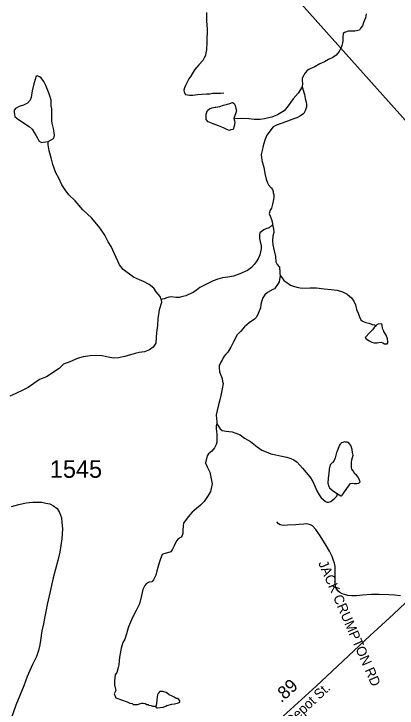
# Model space of a CAD drawing. Extents: x 1950930 to 2061844, y 904556 to 1017002.
# Drawn here: x 2018935 to 2022647, y 963031 to 969753 of the extents above; entities that cross this region are included whole.
import ezdxf

# ---------------------------------------------------------------- set-up
doc = ezdxf.new("R2010")
doc.units = 0
for name, color, linetype in [('Exist Hydrographic Creek Single Shore', 7, 'Continuous'), ('Exist Hydrographic Misc Water Feature', 7, 'Continuous'), ('Exist Road Non-System Type 51', 7, 'Continuous'), ('Exist Road Non-System Type 51 Label', 7, 'Continuous'), ('Exist Road Primary US Structure Standard Bridge CELL', 7, 'Continuous'), ('Exist Road Secondary Type 51 Attributed', 7, 'Continuous'), ('Exist Road Secondary Type 51 Label', 7, 'Continuous'), ('Exist Road Secondary Type 51 Number Label', 7, 'Continuous'), ('Exist Utilities Electrical Transmission Line', 7, 'Continuous')]:
    doc.layers.add(name, color=color, linetype=linetype)

msp = doc.modelspace()

# ---------------------------------------------------------------- linework, layer by layer
at = {"layer": 'Exist Hydrographic Creek Single Shore'}
for points in [[(2022347.2, 969754.3), (2022339.1, 969714.4), (2022321.1, 969670.2), (2022311.3, 969638.2), (2022293.4, 969614.3), (2022281.2, 969594.2), (2022237.4, 969586.3), (2022213.4, 969586.1), (2022173.3, 969584.3), (2022157.1, 969578.1), (2022137.4, 969574.2), (2022125.3, 969562), (2022121.3, 969526), (2022121.2, 969490.2), (2022117.2, 969474.2), (2022111.4, 969446.1), (2022105.4, 969426.2), (2022085.3, 969390.2), (2022055.3, 969354.1), (2022025.3, 969330.1), (2021981.6, 969310), (2021943.4, 969288.2), (2021897.3, 969268.1), (2021843.5, 969236.1), (2021811.4, 969223.9), (2021791.5, 969213.8), (2021775.6, 969204), (2021759.4, 969184), (2021749.6, 969171.7), (2021739.4, 969153.9), (2021727.4, 969129.9), (2021727.5, 969117.7), (2021727.6, 969105.9), (2021729.6, 969078), (2021727.7, 969045.8)], [(2021727.7, 969045.8), (2021749.5, 968973.8), (2021755.5, 968934), (2021765.6, 968898), (2021769.8, 968877.9), (2021767.7, 968854), (2021757.6, 968813.8), (2021743.7, 968789.9), (2021709.7, 968765.9), (2021673.9, 968745.7), (2021625.6, 968729.6), (2021567.7, 968707.8), (2021477.8, 968675.6), (2021446, 968659.5), (2021385.9, 968579.7), (2021365.9, 968531.5), (2021349.9, 968475.8), (2021339.8, 968431.7), (2021329.8, 968391.5), (2021332.1, 968359.6), (2021338.2, 968319.5), (2021356.1, 968267.6), (2021366, 968207.6), (2021380, 968151.5), (2021390, 968115.6), (2021402.1, 968097.6), (2021426.1, 968067.6), (2021440.2, 968051.5), (2021446.1, 968031.7), (2021446.1, 968019.6), (2021454.3, 967999.7), (2021454.1, 967975.7), (2021448.1, 967955.5), (2021438.3, 967911.7), (2021430.3, 967871.5), (2021418.4, 967851.4), (2021408.2, 967821.5), (2021412.3, 967811.5), (2021420.3, 967787.7), (2021430.3, 967763.6), (2021436.4, 967739.5), (2021440.5, 967715.5), (2021440.4, 967711.5)], [(2021440.4, 967711.5), (2021406.3, 967681.7), (2021374.3, 967671.5), (2021354.4, 967663.4), (2021316.3, 967631.4), (2021312.6, 967609.5), (2021314.6, 967579.6), (2021320.5, 967547.6), (2021328.5, 967507.4), (2021330.6, 967479.5), (2021318.5, 967419.3), (2021302.6, 967381.6), (2021282.7, 967353.5), (2021262.7, 967325.3), (2021236.6, 967297.3), (2021198.6, 967269.6), (2021122.7, 967235.4), (2021060.6, 967213.3), (2021008.5, 967205.2), (2020956.5, 967197.1), (2020910.7, 967185.3), (2020866.7, 967169.1), (2020814.6, 967143.3), (2020780.8, 967127.3), (2020734.7, 967102.9), (2020702.7, 967079), (2020670.7, 967055), (2020620.6, 967031.1), (2020600.8, 967023), (2020572.7, 967015.1), (2020534.8, 967007), (2020502.7, 967007), (2020462.7, 967013.1), (2020434.8, 967011), (2020426.8, 967006.9), (2020412.7, 967003), (2020392.8, 966994.8), (2020372.7, 966989), (2020360.8, 966987)], [(2021440.4, 967711.5), (2021450.5, 967675.5), (2021452.3, 967635.5), (2021444.3, 967599.5), (2021440.5, 967559.6), (2021444.5, 967515.5), (2021456.5, 967459.5), (2021468.5, 967403.4), (2021470.7, 967351.5), (2021486.6, 967327.6), (2021508.7, 967299.6), (2021506.7, 967283.5), (2021510.6, 967267.7), (2021510.5, 967247.7), (2021510.6, 967235.5), (2021514.5, 967219.7)], [(2021514.5, 967219.7), (2021502.8, 967159.5), (2021494.9, 967141.7), (2021458.7, 967091.5), (2021442.8, 967083.7), (2021390.7, 967055.5), (2021366.9, 967031.4), (2021347, 967003.6), (2021334.9, 966975.3), (2021326.9, 966937.4), (2021324.9, 966905.6), (2021300.8, 966851.3), (2021285, 966817.5), (2021264.9, 966797.6), (2021213, 966761.2), (2021169.2, 966721.4), (2021132.9, 966681.2), (2021099, 966645.5), (2021061.1, 966577.3), (2021037.1, 966525.3), (2021007.2, 966477.4), (2020989.1, 966457.1), (2020971.3, 966437.1), (2020963.1, 966421.2), (2020951.2, 966401.1), (2020939.3, 966381.3), (2020933.4, 966365), (2020923.3, 966353.1), (2020923.3, 966325.2), (2020927.1, 966287), (2020939.2, 966253.3), (2020951.4, 966221.2), (2020955.4, 966193.3), (2020961.2, 966173.1), (2020951.3, 966121.1), (2020939.5, 966059), (2020927.5, 966003.2), (2020913.3, 965953.2), (2020903.6, 965911.1), (2020893.6, 965870.9), (2020897.7, 965831.2), (2020899.5, 965807.2), (2020901.6, 965783.2)], [(2020360.8, 966987), (2020364.8, 966959), (2020340.7, 966888.9), (2020329, 966800.9), (2020327.1, 966736.9), (2020317.1, 966668.9), (2020313.2, 966620.7), (2020311, 966564.7), (2020297.2, 966544.9), (2020283, 966524.9), (2020247, 966500.7), (2020199, 966480.7), (2020149, 966472.8), (2020109.1, 966464.8), (2020063.2, 966452.6), (2020011, 966436.6), (2019947.1, 966422.6), (2019899.1, 966418.6), (2019847.2, 966430.5), (2019791, 966442.5), (2019739.2, 966446.6), (2019675.1, 966442.3), (2019607, 966432.2), (2019559.1, 966418.5), (2019477, 966384.4), (2019415.1, 966360.1), (2019375.3, 966320.2), (2019251.2, 966240.1), (2019183.3, 966211.9), (2019075.1, 966136.1), (2019023.4, 966109.9), (2018953.4, 966075.9), (2018897.1, 966051.8)], [(2020901.6, 965783.2), (2020893.6, 965763), (2020893.7, 965735.1), (2020901.5, 965683.1), (2020901.5, 965651.2), (2020899.6, 965607), (2020893.8, 965583.1), (2020879.7, 965550.9), (2020853.8, 965519), (2020819.8, 965493.1), (2020807.6, 965475), (2020791.7, 965407), (2020808, 965367), (2020831.8, 965315), (2020844, 965267.1), (2020855.8, 965202.9), (2020840.1, 965127.1), (2020816, 965088.9), (2020778, 965030.9), (2020742.2, 964994.9), (2020704.1, 964962.9), (2020662, 964927), (2020638.2, 964902.9), (2020612.2, 964869), (2020578.1, 964820.8), (2020574.3, 964796.9), (2020570.1, 964753), (2020570.1, 964720.8), (2020566.1, 964700.9), (2020556.2, 964684.7), (2020526.1, 964670.9), (2020514.2, 964652.7), (2020496.2, 964624.9), (2020486.2, 964600.8), (2020472.4, 964568.6), (2020456.2, 964544.7), (2020424.4, 964532.9), (2020388.2, 964524.7), (2020372.3, 964516.5), (2020356.3, 964476.8), (2020344.2, 964446.6), (2020328.3, 964392.7), (2020320.5, 964360.7), (2020310.3, 964316.7), (2020288.4, 964272.5), (2020272.6, 964252.5), (2020244.3, 964250.7), (2020220.4, 964236.5), (2020202.6, 964218.5), (2020184.4, 964178.5), (2020172.4, 964122.6), (2020152.7, 964040.6), (2020118.5, 963974.4), (2020082.6, 963906.6), (2020046.7, 963818.4), (2020024.9, 963750.6), (2020008.7, 963698.4), (2019990.7, 963666.3), (2019972.8, 963610.5), (2019966.8, 963574.2), (2019956.9, 963524.2), (2019953, 963448.5), (2019944.9, 963422.4), (2019931.1, 963374.4), (2019916.9, 963354.4), (2019911.1, 963294.5), (2019909, 963254.5), (2019921, 963202.4), (2019907.2, 963170.2), (2019923.1, 963130.4), (2019977.2, 963110.3), (2020033.2, 963090.4), (2020059.2, 963078.4), (2020079.2, 963074.4), (2020091.1, 963066.6), (2020111.2, 963066.5), (2020131.2, 963066.4), (2020151.3, 963070.6), (2020175.1, 963078.6), (2020187.2, 963078.4), (2020207.1, 963074.3), (2020223.1, 963066.5), (2020235.2, 963064.6), (2020243.2, 963058.5), (2020263.2, 963054.5), (2020279.2, 963050.5), (2020291.3, 963050.6), (2020299.2, 963050.4), (2020311.3, 963046.6)]]:
    msp.add_lwpolyline(points, dxfattribs=at)
at = {"layer": 'Exist Hydrographic Misc Water Feature'}
for points in [[(2019265.6, 968518.3), (2019319.7, 968546.4), (2019325.8, 968558.4), (2019329.6, 968582.3), (2019325.7, 968598.5), (2019323.6, 968622.5), (2019319.7, 968642.2), (2019305.7, 968694.4), (2019303.6, 968718.4), (2019301.5, 968762.4), (2019301.7, 968834.3), (2019297.7, 968862.2), (2019295.6, 968918.4), (2019279.6, 968970.3), (2019265.4, 969012.2), (2019243.3, 969058.3), (2019225.5, 969098.4), (2019199.3, 969134.4), (2019183.4, 969144.2), (2019159.3, 969152.3), (2019147.4, 969148.2), (2019143.4, 969128.3), (2019127.5, 969076.1), (2019113.3, 969008.2), (2019101.5, 968944.1), (2019091.4, 968916.1), (2019065.6, 968888.1), (2019029.7, 968868.1), (2018995.4, 968860.3), (2018985.5, 968856.2), (2018949.6, 968836), (2018939.4, 968820.1), (2018937.7, 968800.1), (2018941.6, 968780), (2018945.7, 968760.3), (2018967.6, 968740.1), (2019017.8, 968704.3), (2019081.6, 968664.2), (2019111.9, 968636.4), (2019149.6, 968572.2), (2019181.6, 968520.4), (2019201.7, 968508.2), (2019217.9, 968512.4), (2019265.6, 968518.3)], [(2021727.7, 969045.8), (2021689.7, 968985.9), (2021639.6, 968929.8), (2021591.6, 968861.9), (2021553.6, 968815.8), (2021489.7, 968775.8), (2021433.8, 968751.6), (2021389.6, 968743.7), (2021361.9, 968735.7), (2021321.7, 968729.7), (2021261.7, 968731.6), (2021209.6, 968735.6), (2021137.8, 968739.4), (2021101.7, 968737.5), (2021065.7, 968741.6)], [(2021065.7, 968741.6), (2021071.7, 968717.5), (2021075.7, 968701.3), (2021069.7, 968665.3), (2021057.8, 968633.4), (2021037.8, 968631.5), (2021023.9, 968625.3), (2020997.8, 968633.4), (2020965.6, 968649.4), (2020917.8, 968669.5), (2020915.8, 968669.2), (2020865.7, 968689.3), (2020815.6, 968709.3), (2020797.6, 968729.4), (2020797.5, 968757.3), (2020797.7, 968781.2), (2020803.7, 968801.1), (2020809.6, 968817.4), (2020829.6, 968833.4), (2020853.8, 968843.4), (2020885.8, 968849.3), (2020891.7, 968851.2), (2020929.6, 968857.3), (2020965.6, 968869.3), (2021003.5, 968877.4), (2021025.7, 968885.5), (2021053.7, 968893.4), (2021069.6, 968885.5), (2021075.6, 968873.3), (2021077.8, 968865.4), (2021085.7, 968837.3), (2021089.8, 968813.6), (2021065.7, 968741.6)], [(2020360.8, 966987), (2020352.9, 967017), (2020314.7, 967060.8), (2020290.5, 967096.7), (2020244.7, 967132.8), (2020190.8, 967160.8), (2020150.8, 967176.7), (2020094.6, 967204.8), (2019994.7, 967278.8), (2019956.6, 967324.5), (2019876.6, 967500.4), (2019848.3, 967544.7), (2019816.5, 967610.6), (2019766.5, 967682.6), (2019690.3, 967774.4), (2019602.3, 967854.3), (2019530, 967944.4), (2019466.3, 968002.5), (2019432.1, 968050.5), (2019400, 968098.4), (2019370.1, 968162.4), (2019340, 968214.2), (2019311.8, 968294.2), (2019297.7, 968358.2), (2019275.8, 968426.2), (2019267.9, 968486.4), (2019265.6, 968518.3)], [(2021514.5, 967219.7), (2021532.8, 967195.7), (2021550.6, 967171.7), (2021578.8, 967151.7), (2021614.7, 967127.7), (2021644.6, 967115.6), (2021676.9, 967105.7), (2021708.6, 967099.8), (2021754.8, 967095.9), (2021804.8, 967101.8), (2021864.8, 967099.9), (2021938.8, 967089.8), (2022006.6, 967085.8), (2022066.9, 967077.9), (2022118.7, 967062.1), (2022162.8, 967037.9), (2022184.8, 967020), (2022204.8, 967003.9), (2022226.8, 966971.9), (2022243.1, 966934.2), (2022253, 966891.9), (2022269, 966856.2), (2022283, 966820.1), (2022296.9, 966791.9), (2022313, 966778.1), (2022344.9, 966766), (2022373, 966758.2), (2022393.2, 966750.2), (2022413, 966742.3), (2022420.9, 966744.1), (2022439.1, 966734.2), (2022443, 966734.1)], [(2022443, 966734.1), (2022439, 966730.2), (2022424.9, 966716.1), (2022409.1, 966694.1), (2022377.2, 966661.9), (2022347, 966630.1), (2022337.3, 966618.1), (2022345, 966610.1), (2022353, 966602.1), (2022377.3, 966586.1), (2022389, 966580), (2022401, 966574.2), (2022425.2, 966568.1), (2022453, 966566.2), (2022469.2, 966570.1), (2022493.2, 966574.2), (2022509.1, 966566.3), (2022525, 966558.1), (2022549, 966558.3), (2022557, 966566.3), (2022557, 966582.1), (2022553.3, 966606.1), (2022539.3, 966642.2), (2022517, 966678.1), (2022517.1, 966680), (2022505.1, 966706.2), (2022503.2, 966738.1), (2022497.2, 966750), (2022469, 966750.3), (2022453.1, 966746), (2022443, 966734.1)], [(2020901.6, 965783.2), (2020913.7, 965765.2), (2020933.8, 965735.2), (2020951.5, 965719.1), (2020991.7, 965711.1), (2021047.7, 965705.3), (2021085.5, 965693.4), (2021125.5, 965677.1), (2021169.8, 965645.3), (2021227.6, 965613.3), (2021289.8, 965559.5), (2021337.7, 965529.3), (2021377.7, 965511.4), (2021423.6, 965493.4), (2021471.6, 965483.5), (2021531.8, 965471.5), (2021579.8, 965459.6), (2021616, 965447.4), (2021645.9, 965435.6), (2021677.9, 965411.6), (2021731.9, 965355.7), (2021800, 965271.6), (2021829.9, 965223.7), (2021852.1, 965171.8), (2021870.1, 965135.6), (2021891.9, 965095.8), (2021912, 965067.8), (2021930, 965051.7), (2021958.1, 965027.8), (2021970.1, 965023.6), (2021981.9, 965023.7), (2022004.1, 965031.7), (2022026.1, 965049.7), (2022040.2, 965061.8), (2022051.9, 965073.7), (2022064.2, 965081.7), (2022068, 965105.9)], [(2022068, 965105.9), (2022100.1, 965085.9), (2022107.9, 965085.7), (2022116, 965093.8), (2022132.1, 965113.8), (2022160, 965157.8), (2022184, 965193.7), (2022196.1, 965206), (2022216.1, 965207.8), (2022231.8, 965205.9), (2022256.1, 965206), (2022275.9, 965209.9), (2022289.9, 965222.1), (2022285.8, 965230), (2022282.1, 965238), (2022275.8, 965253.9), (2022267.9, 965265.8), (2022251.9, 965285.9), (2022236, 965298), (2022221.9, 965327.8), (2022207.8, 965345.9), (2022203.8, 965357.8), (2022203.7, 965386), (2022205.9, 965409.9), (2022207.7, 965433.8), (2022215.7, 965457.9), (2022219.8, 965479.8), (2022215.7, 965505.8), (2022209.8, 965533.9), (2022197.8, 965573.8), (2022189.8, 965585.8), (2022175.7, 965601.8), (2022163.7, 965606), (2022147.6, 965606), (2022135.8, 965607.9), (2022119.6, 965602), (2022107.7, 965598), (2022093.7, 965585.8), (2022089.6, 965577.7), (2022081.7, 965561.8), (2022065.7, 965519.8), (2022059.9, 965505.8), (2022048, 965453.9), (2022037.9, 965427.8), (2022021.8, 965409.8), (2021999.9, 965385.6), (2021988, 965345.8), (2021983.8, 965303.9), (2021979.9, 965255.7), (2021975.9, 965207.9), (2021984.1, 965175.9), (2021992.1, 965163.6), (2022017.9, 965141.7), (2022068, 965105.9)], [(2020311.3, 963046.6), (2020311.1, 963038.7), (2020315.3, 963034.7), (2020327.4, 963032.5), (2020351.1, 963036.6), (2020379.4, 963040.6), (2020407.1, 963048.5), (2020417.1, 963054.6), (2020463.3, 963068.7), (2020491.3, 963072.7), (2020529.2, 963080.8), (2020541.2, 963088.8), (2020541.1, 963100.6), (2020531.2, 963112.6), (2020519.2, 963122.7), (2020507.1, 963124.6), (2020487.1, 963136.8), (2020467.2, 963144.8), (2020439.3, 963160.8), (2020435.1, 963162.5), (2020409.2, 963180.8), (2020377.3, 963192.6), (2020349.1, 963192.5), (2020341, 963184.5), (2020331.3, 963172.5), (2020327.1, 963160.5), (2020323, 963140.5), (2020315.1, 963074.4), (2020311.3, 963046.6)]]:
    msp.add_lwpolyline(points, dxfattribs=at)
at = {"layer": 'Exist Road Non-System Type 51'}
for points in [[(2020799.8, 969765.6), (2020801, 969683.1), (2020806, 969608), (2020804.1, 969483.7), (2020799.1, 969404.9), (2020795.5, 969375.4), (2020789.4, 969350.8), (2020779.5, 969328.6), (2020764.8, 969302.8), (2020727.8, 969260.9), (2020682.9, 969211.7), (2020649.6, 969150.1), (2020629.9, 969125.5), (2020613.9, 969093.5), (2020597.9, 969060.2), (2020586.9, 969038.1), (2020581.9, 969014.7), (2020585.6, 968993.8), (2020597.9, 968972.9), (2020616.4, 968969.2), (2020636.1, 968966.7), (2020666.9, 968966.7), (2020712.4, 968972.9), (2020759.1, 968975.3), (2020799.8, 968977.8), (2020817, 968977.8), (2020831.8, 968980.2), (2020860.1, 968986.4), (2020886, 968983.9), (2020911.9, 968983.9), (2020937.6, 968985.2), (2020968.5, 968988.9)], [(2022679.8, 964118.3), (2022625.1, 964123), (2022565.9, 964127.7), (2022473.8, 964130.8), (2022398, 964129.2), (2022311, 964123.8), (2022252.5, 964117.6), (2022209.5, 964118.3), (2022169, 964121.4), (2022138.5, 964129.2), (2022113.5, 964138.6), (2022093.2, 964151.1), (2022073.8, 964166.7), (2022052.6, 964198.7), (2022045.6, 964229.2), (2022047.6, 964401.6), (2022039.8, 964432.9), (2022032, 964459.4), (2022017.1, 964500), (2021993, 964549.9), (2021951.2, 964620.2), (2021894.2, 964708.4), (2021859.1, 964759.1), (2021828.6, 964794.2), (2021808.8, 964805.9), (2021786.1, 964812.9), (2021768.1, 964814.5), (2021744, 964811.4), (2021698, 964808.2), (2021664.4, 964804.4), (2021585.5, 964803.6), (2021545, 964798.9), (2021529, 964801.2), (2021514.1, 964805.2), (2021497.8, 964816.1), (2021481.8, 964833.6)]]:
    msp.add_lwpolyline(points, dxfattribs=at)
at = {"layer": 'Exist Road Secondary Type 51 Attributed'}
for points in [[(2018912, 964982), (2018982.1, 965002), (2019054, 965018.1), (2019118, 965026.2), (2019162, 965026.3), (2019206, 965024.1), (2019246, 965016.3), (2019282.1, 965008.2), (2019320.1, 964990.4), (2019354, 964964.2), (2019378.2, 964924.3), (2019396.1, 964872.3), (2019398.2, 964828.3), (2019406.1, 964766.3), (2019400.3, 964668.2), (2019380.4, 964540.2), (2019360.3, 964460.2), (2019316.4, 964292.2), (2019286.5, 964160.2), (2019256.7, 964034.2), (2019246.6, 963982.2), (2019234.6, 963918.2), (2019220.7, 963846.1), (2019206.8, 963780.1), (2019192.8, 963686), (2019184.9, 963642.2), (2019172.8, 963590), (2019153, 963530), (2019116.9, 963452.1), (2019064.9, 963338), (2019031, 963246), (2018955.1, 963058), (2018905.2, 962919.8)], [(2020100, 961688.4), (2020150.1, 961728.5), (2020272.1, 961824.6), (2020631.9, 962106.9), (2020791.9, 962249), (2020979.6, 962426.9), (2021153.7, 962593.2), (2021507.4, 962919.3), (2021861.4, 963241.7), (2022381.1, 963732), (2022610.9, 963940.1), (2022728.8, 964050.3), (2022774.9, 964092.1), (2022794.8, 964106.1), (2022804.8, 964114.3), (2022820.9, 964130.2), (2022852.9, 964146.3), (2022952.9, 964158.3), (2023834.7, 964290.8)]]:
    msp.add_lwpolyline(points, dxfattribs=at)
at = {"layer": 'Exist Utilities Electrical Transmission Line'}
msp.add_line((2021044.1, 970607.6), (2024718.5, 966484.7), dxfattribs=at)

# ---------------------------------------------------------------- texts
at = {"layer": 'Exist Road Non-System Type 51 Label'}
msp.add_text('  JACK CRUMPTON RD', height=95, rotation=293.48572, dxfattribs=at).set_placement((2021852.9, 964499.9))
at = {"layer": 'Exist Road Primary US Structure Standard Bridge CELL'}
msp.add_text('.89', height=125, rotation=42.32073, dxfattribs=at).set_placement((2021524.4, 963075.5))
at = {"layer": 'Exist Road Secondary Type 51 Label'}
msp.add_text('Depot St.', height=95, rotation=42.92743, dxfattribs=at).set_placement((2021619.3, 962854.9))
at = {"layer": 'Exist Road Secondary Type 51 Number Label'}
msp.add_text('1545', height=170, dxfattribs=at).set_placement((2019283.5, 965260.8))

doc.saveas('drawing.dxf')
